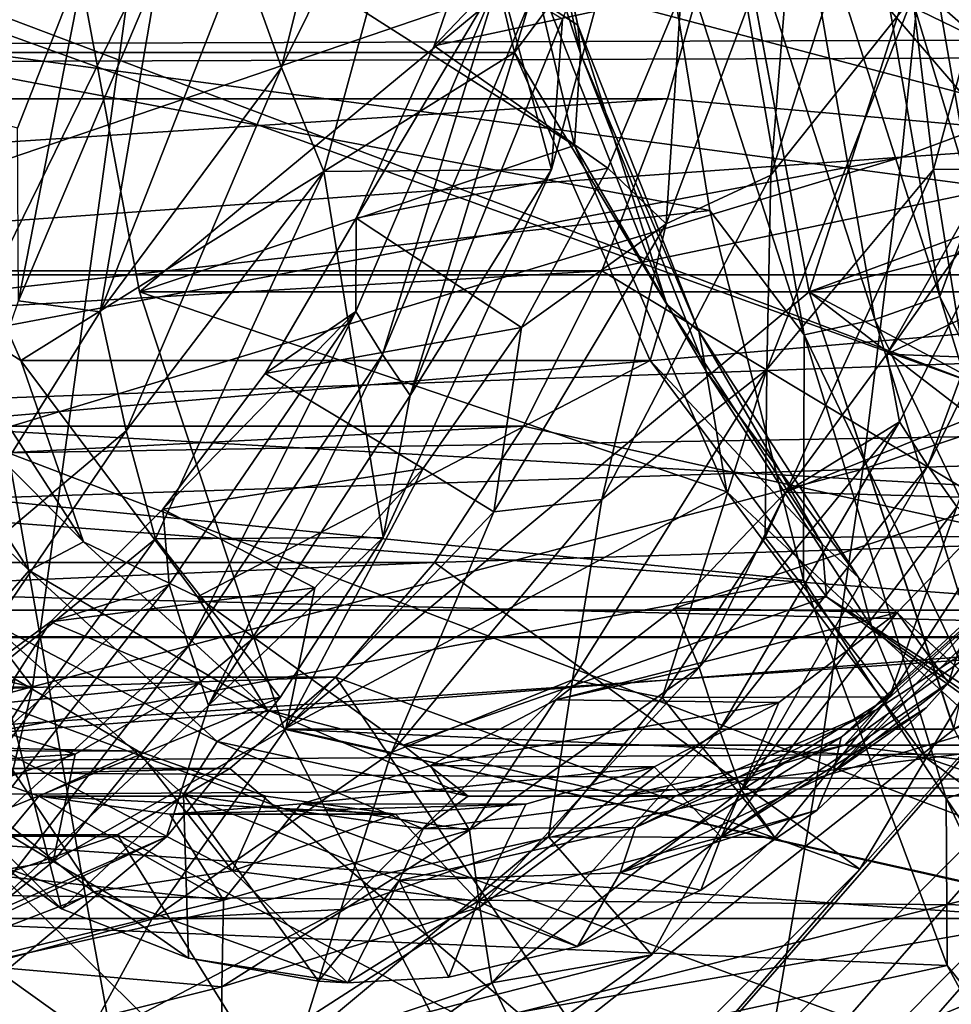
# Model space of a CAD drawing. Header units: metres. Extents: x -62 to 150, y -92 to 92.
# Tile 571 of 656: x 28.22 to 30.73, y 55.44 to 58.09. Entities that reach past the tile are written whole.
import ezdxf

# ---------------------------------------------------------------- set-up
doc = ezdxf.new("R2010")
doc.units = ezdxf.units.M
doc.layers.add('solid_500615', color=7, linetype='CONTINUOUS')

msp = doc.modelspace()

# ---------------------------------------------------------------- linework, layer by layer
at = {"layer": 'solid_500615'}
for points in [[(33.562912, 56.426136, 35.098366), (33.562912, 63.573864, 35.098366), (27.200054, 63.573864, 30.643044)], [(33.562912, 56.426136, 35.098366), (27.200054, 63.573864, 30.643044), (27.200054, 56.426136, 30.643044)], [(31.579416, 62.598076, 14.177112), (31.579416, 57.401924, 14.177112), (19.292135, 57.401924, 5.573465)], [(31.579416, 62.598076, 14.177112), (19.292135, 57.401924, 5.573465), (19.292135, 62.598076, 5.573465)], [(42.024872, 58.070202, 44.300323), (10.58432, 58.980301, 23.228254), (10.56134, 60, 23.261074)], [(41.937759, 60, 44.424736), (42.024872, 58.070202, 44.300323), (10.56134, 60, 23.261074)], [(32.603359, 57.401924, 14.894085), (22.773531, 60, 8.011165), (22.671852, 58.723656, 7.939969)], [(32.295399, 58.724049, 14.678449), (22.773531, 60, 8.011165), (32.603359, 57.401924, 14.894085)], [(56.089153, 60, 24.214451), (25.44747, 58.980297, 2.001479), (25.378672, 57.966885, 2.099732)], [(56.002041, 58.070225, 24.33886), (56.089153, 60, 24.214451), (25.378672, 57.966885, 2.099732)], [(28.813231, 58.266258, 15.072477), (29.196209, 59.056465, 14.744119), (28.923456, 57.959343, 14.998602)], [(28.923456, 57.959343, 14.998602), (29.196209, 59.056465, 14.744119), (29.345453, 58.811016, 14.619126)], [(29.517736, 59.007725, 25.583166), (29.721041, 58.073116, 25.292816), (29.51622, 58.968872, 25.774538)], [(29.643034, 58.123489, 25.121025), (29.721041, 58.073116, 25.292816), (29.517736, 59.007725, 25.583166)], [(42.024872, 58.070202, 44.300323), (10.653118, 57.966885, 23.130001), (10.58432, 58.980301, 23.228254)], [(27.628046, 58.964725, 24.062078), (27.857248, 58, 23.734745), (29.321224, 58.964725, 25.247654)], [(27.857248, 58, 23.734745), (29.550426, 58, 24.920321), (29.321224, 58.964725, 25.247654)], [(29.321224, 58.964725, 25.247654), (29.550426, 58, 24.920321), (29.643034, 58.123489, 25.121025)], [(29.51622, 58.968872, 25.774538), (29.727484, 57.997665, 25.47282), (29.453789, 58.835754, 25.930054)], [(29.721041, 58.073116, 25.292816), (29.727484, 57.997665, 25.47282), (29.51622, 58.968872, 25.774538)], [(30.10331, 58.373596, 16.28521), (31.390759, 57.749054, 16.189987), (31.62072, 58.950092, 15.86157)], [(30.591829, 57.718143, 2.703648), (30.676821, 58.562878, 2.575995), (33.719563, 58.881649, 4.019985)], [(33.611946, 57.925148, 4.187321), (30.591829, 57.718143, 2.703648), (33.719563, 58.881649, 4.019985)], [(27.704796, 58.798935, 13.473955), (28.317785, 58.811016, 13.899545), (28.009399, 57.679909, 14.205428)], [(28.144629, 58.454815, 14.207658), (28.009399, 57.679909, 14.205428), (28.317785, 58.811016, 13.899545)], [(29.453789, 58.835754, 25.930054), (29.711819, 57.749695, 25.56155), (28.300119, 58.649128, 27.577665)], [(28.923456, 57.959343, 14.998602), (29.345453, 58.811016, 14.619126), (29.037067, 57.679909, 14.925009)], [(29.037067, 57.679909, 14.925009), (29.345453, 58.811016, 14.619126), (29.649645, 57.685314, 15.350487)], [(29.345453, 58.811016, 14.619126), (29.95594, 58.810253, 15.046823), (29.649645, 57.685314, 15.350487)], [(29.727484, 57.997665, 25.47282), (29.711819, 57.749695, 25.56155), (29.453789, 58.835754, 25.930054)], [(29.679737, 58.089287, 15.456463), (29.649645, 57.685314, 15.350487), (29.95594, 58.810253, 15.046823)], [(30.102285, 58.648632, 28.839489), (30.964516, 58.803471, 27.608095), (31.209705, 57.676315, 27.257929)], [(30.62224, 58.15033, 16.083761), (30.98361, 58.810253, 15.766403), (30.677313, 57.685314, 16.070068)], [(30.629187, 58.501793, 29.481754), (31.619835, 58.803864, 28.066963), (31.865141, 57.676186, 27.716629)], [(30.677313, 57.685314, 16.070068), (30.98361, 58.810253, 15.766403), (31.288452, 57.686722, 16.497097)], [(30.102255, 58.649128, 28.839533), (31.057465, 57.536758, 27.475353), (30.79744, 58.732098, 27.846706)], [(32.603359, 57.401924, 14.894085), (22.671852, 58.723656, 7.939969), (22.363955, 57.401924, 7.724377)], [(30.240475, 57.669754, 16.439053), (30.562532, 58.682056, 16.115305), (30.62224, 58.15033, 16.083761)], [(30.303667, 58.460022, 16.334061), (30.562532, 58.682056, 16.115305), (30.240475, 57.669754, 16.439053)], [(28.300119, 58.649128, 27.577665), (28.54101, 57.356518, 27.233639), (30.102255, 58.649128, 28.839533)], [(29.711819, 57.749695, 25.56155), (28.54101, 57.356518, 27.233639), (28.300119, 58.649128, 27.577665)], [(28.54101, 57.356518, 27.233639), (30.343143, 57.356518, 28.495508), (30.102255, 58.649128, 28.839533)], [(30.102255, 58.649128, 28.839533), (30.343143, 57.356518, 28.495508), (31.057465, 57.536758, 27.475353)], [(30.343159, 57.356163, 28.495487), (30.757607, 58.648632, 29.298351), (30.102285, 58.648632, 28.839489)], [(30.343159, 57.356163, 28.495487), (30.102285, 58.648632, 28.839489), (31.209705, 57.676315, 27.257929)], [(30.288475, 58.614193, 29.713263), (30.468647, 58.645882, 29.644934), (30.6952, 57.343803, 29.321384)], [(30.343159, 57.356163, 28.495487), (30.99848, 57.356163, 28.954348), (30.757607, 58.648632, 29.298351)], [(30.468647, 58.645882, 29.644934), (30.629187, 58.501793, 29.481754), (30.787088, 57.592327, 29.256245)], [(30.6952, 57.343803, 29.321384), (30.468647, 58.645882, 29.644934), (30.787088, 57.592327, 29.256245)], [(30.094433, 58.593021, 29.707333), (30.288475, 58.614193, 29.713263), (30.520329, 57.281643, 29.382141)], [(30.520329, 57.281643, 29.382141), (30.288475, 58.614193, 29.713263), (30.6952, 57.343803, 29.321384)], [(30.329828, 57.240108, 29.371153), (29.927887, 58.487434, 29.611589), (30.094433, 58.593021, 29.707333)], [(30.329828, 57.240108, 29.371153), (30.094433, 58.593021, 29.707333), (30.520329, 57.281643, 29.382141)], [(27.567186, 57.50214, 1.246824), (27.627199, 58.229889, 1.161117), (30.676821, 58.562878, 2.575995)], [(30.591829, 57.718143, 2.703648), (27.567186, 57.50214, 1.246824), (30.676821, 58.562878, 2.575995)], [(30.075871, 57.57513, 29.400248), (25.448071, 57.061234, 25.909836), (25.181204, 58.499138, 26.290962)], [(29.927887, 58.487434, 29.611589), (30.075871, 57.57513, 29.400248), (25.181204, 58.499138, 26.290962)], [(29.999035, 58.161022, 16.600491), (29.333878, 58.017551, 16.228483), (29.505899, 58.518398, 16.058832)], [(29.508881, 58.201817, 15.911486), (29.505899, 58.518398, 16.058832), (29.333878, 58.017551, 16.228483)], [(30.787088, 57.592327, 29.256245), (30.629187, 58.501793, 29.481754), (31.865141, 57.676186, 27.716629)], [(30.329828, 57.240108, 29.371153), (30.075871, 57.57513, 29.400248), (29.927887, 58.487434, 29.611589)], [(28.401529, 58.276733, 15.412724), (27.669771, 57.953537, 15.108069), (27.847004, 58.449974, 14.930977)], [(29.958704, 57.539028, 16.69132), (29.999035, 58.161022, 16.600491), (30.303667, 58.460022, 16.334061)], [(29.958704, 57.539028, 16.69132), (30.303667, 58.460022, 16.334061), (30.240475, 57.669754, 16.439053)], [(23.062847, 57.875, 11.655589), (29.962278, 57.875, 16.486622), (30.10331, 58.373596, 16.28521)], [(23.062847, 57.875, 11.655589), (30.10331, 58.373596, 16.28521), (23.203878, 58.373596, 11.454176)], [(30.10331, 58.373596, 16.28521), (29.962278, 57.875, 16.486622), (31.390759, 57.749054, 16.189987)], [(28.401529, 58.276733, 15.412724), (28.212799, 57.79607, 15.606842), (27.669771, 57.953537, 15.108069)], [(28.215979, 57.33197, 15.659842), (28.212799, 57.79607, 15.606842), (28.401529, 58.276733, 15.412724)], [(28.215979, 57.33197, 15.659842), (28.401529, 58.276733, 15.412724), (28.592257, 58.221737, 15.257859)], [(28.435793, 57.302647, 15.475319), (28.813231, 58.266258, 15.072477), (28.923456, 57.959343, 14.998602)], [(28.592257, 58.221737, 15.257859), (28.813231, 58.266258, 15.072477), (28.435793, 57.302647, 15.475319)], [(27.987841, 58.119534, 41.420273), (31.168322, 56.973316, 43.706268), (30.951702, 58.24987, 44.003983)], [(28.215979, 57.33197, 15.659842), (28.592257, 58.221737, 15.257859), (28.435793, 57.302647, 15.475319)], [(29.508881, 58.201817, 15.911486), (29.123903, 57.553844, 16.452335), (29.123432, 57.302818, 16.324543)], [(29.508881, 58.201817, 15.911486), (29.123432, 57.302818, 16.324543), (29.19548, 57.187428, 16.115959)], [(29.508881, 58.201817, 15.911486), (29.333878, 58.017551, 16.228483), (29.123903, 57.553844, 16.452335)], [(29.508881, 58.201817, 15.911486), (29.19548, 57.187428, 16.115959), (29.593706, 58.142788, 15.684768)], [(27.930851, 58.189911, 6.311951), (27.675091, 56.428883, 6.677214), (28.505728, 58.12307, 5.490941)], [(32.597504, 56.428307, 10.124093), (27.675091, 56.428883, 6.677214), (27.930851, 58.189911, 6.311951)], [(32.597504, 56.428307, 10.124093), (27.930851, 58.189911, 6.311951), (32.85331, 58.189461, 9.758763)], [(29.999035, 58.161022, 16.600491), (29.801611, 57.689102, 16.807022), (29.333878, 58.017551, 16.228483)], [(29.958704, 57.539028, 16.69132), (29.801611, 57.689102, 16.807022), (29.999035, 58.161022, 16.600491)], [(30.228975, 57.147236, 16.510353), (30.62224, 58.15033, 16.083761), (30.677313, 57.685314, 16.070068)], [(30.240475, 57.669754, 16.439053), (30.62224, 58.15033, 16.083761), (30.228975, 57.147236, 16.510353)], [(26.867424, 58.12307, 4.343788), (28.253647, 56.292259, 5.85095), (26.615343, 56.292259, 4.703797)], [(26.867424, 58.12307, 4.343788), (28.505728, 58.12307, 5.490941), (28.253647, 56.292259, 5.85095)], [(27.675091, 56.428883, 6.677214), (28.253647, 56.292259, 5.85095), (28.505728, 58.12307, 5.490941)], [(29.593706, 58.142788, 15.684768), (29.19548, 57.187428, 16.115959), (29.269442, 57.076805, 15.904778)], [(29.593706, 58.142788, 15.684768), (29.269442, 57.076805, 15.904778), (29.679737, 58.089287, 15.456463)], [(29.550426, 58, 24.920321), (29.960205, 57.322369, 24.668056), (29.643034, 58.123489, 25.121025)], [(29.643034, 58.123489, 25.121025), (29.960205, 57.322369, 24.668056), (29.721041, 58.073116, 25.292816)], [(27.987841, 58.119534, 41.420273), (28.18788, 56.922634, 41.144348), (31.168322, 56.973316, 43.706268)], [(42.024872, 58.070202, 44.300323), (42.284069, 56.187923, 43.930153), (10.653118, 57.966885, 23.130001)], [(56.002041, 58.070225, 24.33886), (25.264479, 56.966003, 2.262815), (25.105598, 55.983829, 2.489721)], [(55.742847, 56.187962, 24.709024), (56.002041, 58.070225, 24.33886), (25.105598, 55.983829, 2.489721)], [(56.002041, 58.070225, 24.33886), (25.378672, 57.966885, 2.099732), (25.264479, 56.966003, 2.262815)], [(29.679737, 58.089287, 15.456463), (29.269442, 57.076805, 15.904778), (29.649645, 57.685314, 15.350487)], [(29.721041, 58.073116, 25.292816), (30.046726, 57.250488, 24.827688), (29.727484, 57.997665, 25.47282)], [(29.960205, 57.322369, 24.668056), (30.046726, 57.250488, 24.827688), (29.721041, 58.073116, 25.292816)], [(29.801611, 57.689102, 16.807022), (29.123903, 57.553844, 16.452335), (29.333878, 58.017551, 16.228483)], [(27.857248, 58, 23.734745), (28.221857, 57.171574, 23.214031), (29.550426, 58, 24.920321)], [(27.973835, 57.327515, 23.270096), (28.221857, 57.171574, 23.214031), (27.857248, 58, 23.734745)], [(28.221857, 57.171574, 23.214031), (29.915033, 57.171574, 24.399605), (29.550426, 58, 24.920321)], [(29.550426, 58, 24.920321), (29.915033, 57.171574, 24.399605), (29.960205, 57.322369, 24.668056)], [(29.727484, 57.997665, 25.47282), (30.065924, 57.14283, 24.989481), (29.711819, 57.749695, 25.56155)], [(30.046726, 57.250488, 24.827688), (30.065924, 57.14283, 24.989481), (29.727484, 57.997665, 25.47282)], [(42.284069, 56.187923, 43.930153), (10.76731, 56.966003, 22.966919), (10.653118, 57.966885, 23.130001)], [(28.435793, 57.302647, 15.475319), (28.923456, 57.959343, 14.998602), (28.505239, 56.982471, 15.460827)], [(28.505239, 56.982471, 15.460827), (28.923456, 57.959343, 14.998602), (29.037067, 57.679909, 14.925009)], [(30.487637, 56.879169, 2.8553), (30.591829, 57.718143, 2.703648), (33.611946, 57.925148, 4.187321)], [(33.485157, 56.974022, 4.373775), (30.487637, 56.879169, 2.8553), (33.611946, 57.925148, 4.187321)], [(22.885695, 57.412766, 11.908589), (29.785126, 57.412766, 16.739622), (29.962278, 57.875, 16.486622)], [(22.885695, 57.412766, 11.908589), (29.962278, 57.875, 16.486622), (23.062847, 57.875, 11.655589)], [(29.962278, 57.875, 16.486622), (29.785126, 57.412766, 16.739622), (31.390759, 57.749054, 16.189987)], [(31.018095, 57.849644, 17.191605), (30.792213, 57.61306, 17.566748), (30.55195, 57.188618, 17.833855)], [(31.018095, 57.849644, 17.191605), (30.55195, 57.188618, 17.833855), (30.586338, 57.006226, 17.670797)], [(31.018095, 57.849644, 17.191605), (30.586338, 57.006226, 17.670797), (30.662083, 56.888233, 17.459734)], [(31.018095, 57.849644, 17.191605), (30.662083, 56.888233, 17.459734), (31.106951, 57.78907, 16.961927)], [(31.106951, 57.78907, 16.961927), (30.662083, 56.888233, 17.459734), (30.740948, 56.777275, 17.244415)], [(29.711819, 57.749695, 25.56155), (30.12182, 56.81802, 24.976007), (28.54101, 57.356518, 27.233639)], [(30.065924, 57.14283, 24.989481), (30.12182, 56.81802, 24.976007), (29.711819, 57.749695, 25.56155)], [(29.785126, 57.412766, 16.739622), (31.002958, 56.679955, 16.743824), (31.390759, 57.749054, 16.189987)], [(27.486805, 56.78043, 1.361619), (27.529676, 57.141716, 1.300393), (30.591829, 57.718143, 2.703648)], [(30.487637, 56.879169, 2.8553), (27.486805, 56.78043, 1.361619), (30.591829, 57.718143, 2.703648)], [(27.529676, 57.141716, 1.300393), (27.567186, 57.50214, 1.246824), (30.591829, 57.718143, 2.703648)], [(28.505239, 56.982471, 15.460827), (29.037067, 57.679909, 14.925009), (28.584023, 56.69128, 15.438494)], [(28.584023, 56.69128, 15.438494), (29.037067, 57.679909, 14.925009), (29.19681, 56.695019, 15.863546)], [(29.037067, 57.679909, 14.925009), (29.649645, 57.685314, 15.350487), (29.19681, 56.695019, 15.863546)], [(29.801611, 57.689102, 16.807022), (29.56901, 57.2598, 17.063793), (29.123903, 57.553844, 16.452335)], [(29.269442, 57.076805, 15.904778), (29.19681, 56.695019, 15.863546), (29.649645, 57.685314, 15.350487)], [(29.958704, 57.539028, 16.69132), (29.56901, 57.2598, 17.063793), (29.801611, 57.689102, 16.807022)], [(30.224478, 56.695019, 16.583128), (30.677313, 57.685314, 16.070068), (30.836847, 56.69804, 17.008669)], [(30.228975, 57.147236, 16.510353), (30.677313, 57.685314, 16.070068), (30.224478, 56.695019, 16.583128)], [(30.343159, 57.356163, 28.495487), (31.209705, 57.676315, 27.257929), (31.602394, 56.684448, 26.697111)], [(30.677313, 57.685314, 16.070068), (31.288452, 57.686722, 16.497097), (30.836847, 56.69804, 17.008669)], [(29.78508, 56.7971, 16.95323), (30.240475, 57.669754, 16.439053), (30.228975, 57.147236, 16.510353)], [(29.958704, 57.539028, 16.69132), (30.240475, 57.669754, 16.439053), (29.78508, 56.7971, 16.95323)], [(31.388493, 57.584476, 18.009958), (30.55195, 57.188618, 17.833855), (30.792213, 57.61306, 17.566748)], [(30.6952, 57.343803, 29.321384), (30.787088, 57.592327, 29.256245), (31.058798, 56.603878, 28.868206)], [(30.075871, 57.57513, 29.400248), (30.327967, 56.580532, 29.040216), (25.448071, 57.061234, 25.909836)], [(30.329828, 57.240108, 29.371153), (30.327967, 56.580532, 29.040216), (30.075871, 57.57513, 29.400248)], [(31.388493, 57.584476, 18.009958), (31.148157, 57.166325, 18.277773), (30.55195, 57.188618, 17.833855)], [(29.56901, 57.2598, 17.063793), (28.87924, 57.135975, 16.725729), (29.123903, 57.553844, 16.452335)], [(29.123432, 57.302818, 16.324543), (29.123903, 57.553844, 16.452335), (28.87924, 57.135975, 16.725729)], [(29.494465, 56.763802, 17.218924), (29.56901, 57.2598, 17.063793), (29.958704, 57.539028, 16.69132)], [(29.494465, 56.763802, 17.218924), (29.958704, 57.539028, 16.69132), (29.78508, 56.7971, 16.95323)], [(30.343143, 57.356518, 28.495508), (31.473757, 56.485207, 26.880825), (31.057465, 57.536758, 27.475353)], [(22.675451, 56.994797, 12.208848), (29.574883, 56.994797, 17.039881), (29.785126, 57.412766, 16.739622)], [(22.675451, 56.994797, 12.208848), (29.785126, 57.412766, 16.739622), (22.885695, 57.412766, 11.908589)], [(29.785126, 57.412766, 16.739622), (29.574883, 56.994797, 17.039881), (31.002958, 56.679955, 16.743824)], [(31.328291, 56.5, 14.535754), (19.04101, 56.5, 5.932108), (19.292135, 57.401924, 5.573465)], [(31.328291, 56.5, 14.535754), (19.292135, 57.401924, 5.573465), (31.579416, 57.401924, 14.177112)], [(32.603359, 57.401924, 14.894085), (22.363955, 57.401924, 7.724377), (22.112831, 56.5, 8.083019)], [(32.603359, 57.401924, 14.894085), (22.112831, 56.5, 8.083019), (32.352234, 56.5, 15.252728)], [(28.54101, 57.356518, 27.233639), (28.930868, 56.179249, 26.676865), (30.343143, 57.356518, 28.495508)], [(30.12182, 56.81802, 24.976007), (28.930868, 56.179249, 26.676865), (28.54101, 57.356518, 27.233639)], [(28.930868, 56.179249, 26.676865), (30.733002, 56.179249, 27.938732), (30.343143, 57.356518, 28.495508)], [(30.343143, 57.356518, 28.495508), (30.733002, 56.179249, 27.938732), (31.473757, 56.485207, 26.880825)], [(30.732849, 56.179398, 27.938951), (30.99848, 57.356163, 28.954348), (30.343159, 57.356163, 28.495487)], [(30.732849, 56.179398, 27.938951), (30.343159, 57.356163, 28.495487), (31.602394, 56.684448, 26.697111)], [(27.973835, 57.327515, 23.270096), (27.816128, 57.264137, 23.232904), (28.390953, 56.68325, 22.674389)], [(28.215979, 57.33197, 15.659842), (28.435793, 57.302647, 15.475319), (27.93346, 56.500679, 16.056528)], [(27.973835, 57.327515, 23.270096), (28.390953, 56.68325, 22.674389), (28.221857, 57.171574, 23.214031)], [(30.520329, 57.281643, 29.382141), (30.6952, 57.343803, 29.321384), (31.063101, 56.143799, 28.795967)], [(31.063101, 56.143799, 28.795967), (30.6952, 57.343803, 29.321384), (31.058798, 56.603878, 28.868206)], [(27.93346, 56.500679, 16.056528), (28.435793, 57.302647, 15.475319), (28.505239, 56.982471, 15.460827)], [(29.123432, 57.302818, 16.324543), (28.87924, 57.135975, 16.725729), (28.603806, 56.771763, 17.04307)], [(29.123432, 57.302818, 16.324543), (28.603806, 56.771763, 17.04307), (28.621387, 56.568356, 16.904118)], [(29.123432, 57.302818, 16.324543), (28.621387, 56.568356, 16.904118), (28.673033, 56.403923, 16.724562)], [(29.123432, 57.302818, 16.324543), (28.673033, 56.403923, 16.724562), (29.19548, 57.187428, 16.115959)], [(29.915033, 57.171574, 24.399605), (30.378128, 56.676865, 24.071201), (29.960205, 57.322369, 24.668056)], [(29.960205, 57.322369, 24.668056), (30.378128, 56.676865, 24.071201), (30.046726, 57.250488, 24.827688)], [(30.329828, 57.240108, 29.371153), (30.520329, 57.281643, 29.382141), (30.896839, 56.053555, 28.844429)], [(30.896839, 56.053555, 28.844429), (30.520329, 57.281643, 29.382141), (31.063101, 56.143799, 28.795967)], [(27.679552, 57.153015, 23.233587), (28.244154, 56.605911, 22.621622), (27.816128, 57.264137, 23.232904)], [(28.390953, 56.68325, 22.674389), (27.816128, 57.264137, 23.232904), (28.244154, 56.605911, 22.621622)], [(29.56901, 57.2598, 17.063793), (29.304865, 56.881023, 17.365612), (28.87924, 57.135975, 16.725729)], [(29.494465, 56.763802, 17.218924), (29.304865, 56.881023, 17.365612), (29.56901, 57.2598, 17.063793)], [(30.046726, 57.250488, 24.827688), (30.475868, 56.587654, 24.214811), (30.065924, 57.14283, 24.989481)], [(30.378128, 56.676865, 24.071201), (30.475868, 56.587654, 24.214811), (30.046726, 57.250488, 24.827688)], [(30.712091, 55.993259, 28.825224), (30.327967, 56.580532, 29.040216), (30.329828, 57.240108, 29.371153)], [(30.712091, 55.993259, 28.825224), (30.329828, 57.240108, 29.371153), (30.896839, 56.053555, 28.844429)], [(28.927748, 54.016857, 19.707531), (31.513624, 56.619747, 16.014519), (31.713051, 57.196697, 15.729708)], [(30.479132, 55.802734, 17.491926), (28.927748, 54.016857, 19.707531), (31.713051, 57.196697, 15.729708)], [(31.002958, 56.679955, 16.743824), (30.479132, 55.802734, 17.491926), (31.713051, 57.196697, 15.729708)], [(28.221857, 57.171574, 23.214031), (28.697023, 56.5359, 22.535423), (29.915033, 57.171574, 24.399605)], [(28.390953, 56.68325, 22.674389), (28.697023, 56.5359, 22.535423), (28.221857, 57.171574, 23.214031)], [(29.19548, 57.187428, 16.115959), (28.673033, 56.403923, 16.724562), (28.727156, 56.243237, 16.541595)], [(28.697023, 56.5359, 22.535423), (30.3902, 56.5359, 23.720999), (29.915033, 57.171574, 24.399605)], [(29.19548, 57.187428, 16.115959), (28.727156, 56.243237, 16.541595), (29.269442, 57.076805, 15.904778)], [(29.915033, 57.171574, 24.399605), (30.3902, 56.5359, 23.720999), (30.378128, 56.676865, 24.071201)], [(31.148157, 57.166325, 18.277773), (30.280361, 56.816853, 18.145704), (30.55195, 57.188618, 17.833855)], [(30.586338, 57.006226, 17.670797), (30.55195, 57.188618, 17.833855), (30.280361, 56.816853, 18.145704)], [(27.679552, 57.153015, 23.233587), (28.129044, 56.4734, 22.591646), (28.244154, 56.605911, 22.621622)], [(29.706793, 56.312248, 17.121056), (30.228975, 57.147236, 16.510353), (29.94735, 56.264885, 16.91152)], [(29.78508, 56.7971, 16.95323), (30.228975, 57.147236, 16.510353), (29.706793, 56.312248, 17.121056)], [(30.228975, 57.147236, 16.510353), (30.224478, 56.695019, 16.583128), (29.94735, 56.264885, 16.91152)], [(30.065924, 57.14283, 24.989481), (30.511868, 56.454044, 24.352606), (30.12182, 56.81802, 24.976007)], [(30.475868, 56.587654, 24.214811), (30.511868, 56.454044, 24.352606), (30.065924, 57.14283, 24.989481)], [(31.148157, 57.166325, 18.277773), (30.877218, 56.800423, 18.589296), (30.280361, 56.816853, 18.145704)], [(29.304865, 56.881023, 17.365612), (28.603806, 56.771763, 17.04307), (28.87924, 57.135975, 16.725729)], [(29.269442, 57.076805, 15.904778), (28.727156, 56.243237, 16.541595), (29.19681, 56.695019, 15.863546)], [(30.327967, 56.580532, 29.040216), (25.881603, 55.747471, 25.290688), (25.448071, 57.061234, 25.909836)], [(22.435715, 56.62825, 12.551227), (29.335146, 56.62825, 17.382259), (29.574883, 56.994797, 17.039881)], [(22.435715, 56.62825, 12.551227), (29.574883, 56.994797, 17.039881), (22.675451, 56.994797, 12.208848)], [(27.93346, 56.500679, 16.056528), (28.505239, 56.982471, 15.460827), (27.962465, 56.183418, 16.100939)], [(27.962465, 56.183418, 16.100939), (28.505239, 56.982471, 15.460827), (28.584023, 56.69128, 15.438494)], [(29.574883, 56.994797, 17.039881), (29.335146, 56.62825, 17.382259), (31.002958, 56.679955, 16.743824)], [(30.586338, 57.006226, 17.670797), (30.280361, 56.816853, 18.145704), (30.047211, 56.345444, 18.303329)], [(30.586338, 57.006226, 17.670797), (30.047211, 56.345444, 18.303329), (30.102089, 56.17754, 18.121956)], [(30.586338, 57.006226, 17.670797), (30.102089, 56.17754, 18.121956), (30.662083, 56.888233, 17.459734)], [(42.284069, 56.187923, 43.930153), (10.926191, 55.983829, 22.740013), (10.76731, 56.966003, 22.966919)], [(28.18788, 56.922634, 41.144348), (31.39283, 55.700359, 43.394394), (31.168322, 56.973316, 43.706268)], [(30.364233, 56.047791, 3.032153), (30.487637, 56.879169, 2.8553), (33.485157, 56.974022, 4.373775)], [(30.364233, 56.047791, 3.032153), (33.485157, 56.974022, 4.373775), (33.339771, 56.030281, 4.582369)], [(25.222525, 56.86792, 38.557941), (28.396023, 55.729496, 40.854053), (28.18788, 56.922634, 41.144348)], [(28.18788, 56.922634, 41.144348), (28.396023, 55.729496, 40.854053), (31.39283, 55.700359, 43.394394)], [(27.386232, 56.06649, 1.505253), (27.486805, 56.78043, 1.361619), (30.487637, 56.879169, 2.8553)], [(30.364233, 56.047791, 3.032153), (27.386232, 56.06649, 1.505253), (30.487637, 56.879169, 2.8553)], [(29.304865, 56.881023, 17.365612), (29.013395, 56.559765, 17.706457), (28.603806, 56.771763, 17.04307)], [(28.934679, 56.18026, 17.882986), (29.013395, 56.559765, 17.706457), (29.304865, 56.881023, 17.365612)], [(28.934679, 56.18026, 17.882986), (29.304865, 56.881023, 17.365612), (29.494465, 56.763802, 17.218924)], [(30.662083, 56.888233, 17.459734), (30.102089, 56.17754, 18.121956), (30.160933, 56.015068, 17.935118)], [(30.662083, 56.888233, 17.459734), (30.160933, 56.015068, 17.935118), (30.740948, 56.777275, 17.244415)], [(25.222525, 56.86792, 38.557941), (25.413301, 55.760624, 38.291077), (28.396023, 55.729496, 40.854053)], [(30.12182, 56.81802, 24.976007), (30.656208, 56.103203, 24.212824), (28.930868, 56.179249, 26.676865)], [(29.219803, 56.116386, 17.624334), (29.78508, 56.7971, 16.95323), (29.706793, 56.312248, 17.121056)], [(29.494465, 56.763802, 17.218924), (29.78508, 56.7971, 16.95323), (29.219803, 56.116386, 17.624334)], [(30.877218, 56.800423, 18.589296), (29.981861, 56.504726, 18.495985), (30.280361, 56.816853, 18.145704)], [(30.047211, 56.345444, 18.303329), (30.280361, 56.816853, 18.145704), (29.981861, 56.504726, 18.495985)], [(30.877218, 56.800423, 18.589296), (30.580017, 56.493526, 18.938328), (29.981861, 56.504726, 18.495985)], [(30.511868, 56.454044, 24.352606), (30.656208, 56.103203, 24.212824), (30.12182, 56.81802, 24.976007)], [(30.877218, 56.800423, 18.589296), (30.718481, 56.304306, 18.855768), (30.580017, 56.493526, 18.938328)], [(30.877218, 56.800423, 18.589296), (30.92827, 56.569241, 18.593937), (30.718481, 56.304306, 18.855768)], [(29.013395, 56.559765, 17.706457), (28.302088, 56.468037, 17.397945), (28.603806, 56.771763, 17.04307)], [(28.621387, 56.568356, 16.904118), (28.603806, 56.771763, 17.04307), (28.302088, 56.468037, 17.397945)], [(30.740948, 56.777275, 17.244415), (30.160933, 56.015068, 17.935118), (30.558908, 56.266163, 17.337986)], [(30.740948, 56.777275, 17.244415), (30.558908, 56.266163, 17.337986), (30.836847, 56.69804, 17.008669)], [(28.934679, 56.18026, 17.882986), (29.494465, 56.763802, 17.218924), (29.219803, 56.116386, 17.624334)], [(27.962465, 56.183418, 16.100939), (28.584023, 56.69128, 15.438494), (28.006241, 55.892365, 16.12994)], [(28.006241, 55.892365, 16.12994), (28.584023, 56.69128, 15.438494), (28.919682, 56.264885, 16.191938)], [(28.584023, 56.69128, 15.438494), (29.19681, 56.695019, 15.863546), (28.919682, 56.264885, 16.191938)], [(28.727156, 56.243237, 16.541595), (28.919682, 56.264885, 16.191938), (29.19681, 56.695019, 15.863546)], [(29.94735, 56.264885, 16.91152), (30.224478, 56.695019, 16.583128), (30.558908, 56.266163, 17.337986)], [(30.224478, 56.695019, 16.583128), (30.836847, 56.69804, 17.008669), (30.558908, 56.266163, 17.337986)], [(28.390953, 56.68325, 22.674389), (28.244154, 56.605911, 22.621622), (28.884388, 56.231739, 21.969692)], [(28.390953, 56.68325, 22.674389), (28.884388, 56.231739, 21.969692), (28.697023, 56.5359, 22.535423)], [(29.335146, 56.62825, 17.382259), (30.479132, 55.802734, 17.491926), (31.002958, 56.679955, 16.743824)], [(30.378128, 56.676865, 24.071201), (30.872511, 56.224487, 23.365149), (30.475868, 56.587654, 24.214811)], [(30.3902, 56.5359, 23.720999), (30.872511, 56.224487, 23.365149), (30.378128, 56.676865, 24.071201)], [(31.017233, 56.68325, 18.923674), (30.429123, 56.157742, 19.501163), (30.933083, 56.624802, 18.781433)], [(30.523798, 56.231739, 19.62837), (30.429123, 56.157742, 19.501163), (31.017233, 56.68325, 18.923674)], [(30.523798, 56.231739, 19.62837), (31.017233, 56.68325, 18.923674), (30.991329, 56.5359, 19.258814)], [(22.170588, 56.319393, 12.929869), (29.070019, 56.319393, 17.760902), (29.335146, 56.62825, 17.382259)], [(22.170588, 56.319393, 12.929869), (29.335146, 56.62825, 17.382259), (22.435715, 56.62825, 12.551227)], [(28.927748, 54.016857, 19.707531), (29.310072, 54.104687, 19.161518), (31.513624, 56.619747, 16.014519)], [(29.335146, 56.62825, 17.382259), (29.070019, 56.319393, 17.760902), (30.479132, 55.802734, 17.491926)], [(29.310072, 54.104687, 19.161518), (31.278833, 56.086403, 16.349833), (31.513624, 56.619747, 16.014519)], [(30.40872, 56.063759, 19.335934), (30.933083, 56.624802, 18.781433), (30.429123, 56.157742, 19.501163)], [(30.40872, 56.063759, 19.335934), (30.92827, 56.569241, 18.593937), (30.933083, 56.624802, 18.781433)], [(28.129044, 56.4734, 22.591646), (28.750256, 56.145947, 21.898832), (28.244154, 56.605911, 22.621622)], [(28.884388, 56.231739, 21.969692), (28.244154, 56.605911, 22.621622), (28.750256, 56.145947, 21.898832)], [(30.475868, 56.587654, 24.214811), (30.983522, 56.123135, 23.489803), (30.511868, 56.454044, 24.352606)], [(30.872511, 56.224487, 23.365149), (30.983522, 56.123135, 23.489803), (30.475868, 56.587654, 24.214811)], [(30.327967, 56.580532, 29.040216), (30.714699, 55.543655, 28.487906), (25.881603, 55.747471, 25.290688)], [(28.621387, 56.568356, 16.904118), (28.302088, 56.468037, 17.397945), (28.029434, 56.04324, 17.612095)], [(28.621387, 56.568356, 16.904118), (28.029434, 56.04324, 17.612095), (28.054337, 55.840157, 17.470619)], [(28.621387, 56.568356, 16.904118), (28.054337, 55.840157, 17.470619), (28.673033, 56.403923, 16.724562)], [(29.013395, 56.559765, 17.706457), (28.69932, 56.301945, 18.079582), (28.302088, 56.468037, 17.397945)], [(28.934679, 56.18026, 17.882986), (28.69932, 56.301945, 18.079582), (29.013395, 56.559765, 17.706457)], [(30.712091, 55.993259, 28.825224), (30.714699, 55.543655, 28.487906), (30.327967, 56.580532, 29.040216)], [(30.718481, 56.304306, 18.855768), (30.92827, 56.569241, 18.593937), (30.40872, 56.063759, 19.335934)], [(28.697023, 56.5359, 22.535423), (29.250366, 56.136295, 21.745167), (30.3902, 56.5359, 23.720999)], [(28.884388, 56.231739, 21.969692), (29.250366, 56.136295, 21.745167), (28.697023, 56.5359, 22.535423)], [(29.250366, 56.136295, 21.745167), (30.943542, 56.136295, 22.930742), (30.3902, 56.5359, 23.720999)], [(30.3902, 56.5359, 23.720999), (30.943542, 56.136295, 22.930742), (30.872511, 56.224487, 23.365149)], [(30.437986, 56.136295, 20.04907), (30.991329, 56.5359, 19.258814), (32.131165, 56.136295, 21.234646)], [(30.523798, 56.231739, 19.62837), (30.991329, 56.5359, 19.258814), (30.437986, 56.136295, 20.04907)], [(31.005838, 55.669872, 14.996264), (18.718559, 55.669872, 6.392617), (19.04101, 56.5, 5.932108)], [(31.328291, 56.5, 14.535754), (31.005838, 55.669872, 14.996264), (19.04101, 56.5, 5.932108)], [(32.352234, 56.5, 15.252728), (22.112831, 56.5, 8.083019), (21.790379, 55.669872, 8.543529)], [(32.352234, 56.5, 15.252728), (21.790379, 55.669872, 8.543529), (32.029781, 55.669872, 15.713237)], [(30.580017, 56.493526, 18.938328), (29.661375, 56.258091, 18.877665), (29.981861, 56.504726, 18.495985)], [(30.047211, 56.345444, 18.303329), (29.981861, 56.504726, 18.495985), (29.661375, 56.258091, 18.877665)], [(30.580017, 56.493526, 18.938328), (30.261379, 56.251289, 19.31797), (29.661375, 56.258091, 18.877665)], [(30.106096, 55.888813, 19.59498), (30.580017, 56.493526, 18.938328), (30.718481, 56.304306, 18.855768)], [(30.106096, 55.888813, 19.59498), (30.261379, 56.251289, 19.31797), (30.580017, 56.493526, 18.938328)], [(27.684107, 56.16637, 22.751396), (28.331396, 55.695885, 21.920324), (28.129044, 56.4734, 22.591646)], [(28.69932, 56.301945, 18.079582), (27.979071, 56.230484, 17.783239), (28.302088, 56.468037, 17.397945)], [(28.029434, 56.04324, 17.612095), (28.302088, 56.468037, 17.397945), (27.979071, 56.230484, 17.783239)], [(28.129044, 56.4734, 22.591646), (28.659576, 56.003872, 21.833967), (28.750256, 56.145947, 21.898832)], [(28.331396, 55.695885, 21.920324), (28.659576, 56.003872, 21.833967), (28.129044, 56.4734, 22.591646)], [(30.511868, 56.454044, 24.352606), (31.0394, 55.971336, 23.599211), (30.656208, 56.103203, 24.212824)], [(30.983522, 56.123135, 23.489803), (31.0394, 55.971336, 23.599211), (30.511868, 56.454044, 24.352606)], [(33.562912, 56.426136, 35.098366), (27.200054, 56.426136, 30.643044), (27.607203, 54.924999, 30.061573)], [(27.675091, 56.428883, 6.677214), (27.256514, 54.765057, 7.275005), (28.253647, 56.292259, 5.85095)], [(32.178921, 54.76458, 10.721892), (27.256514, 54.765057, 7.275005), (27.675091, 56.428883, 6.677214)], [(33.970062, 54.924999, 34.516895), (33.562912, 56.426136, 35.098366), (27.607203, 54.924999, 30.061573)], [(32.178921, 54.76458, 10.721892), (27.675091, 56.428883, 6.677214), (32.597504, 56.428307, 10.124093)], [(28.673033, 56.403923, 16.724562), (28.054337, 55.840157, 17.470619), (28.082111, 55.639603, 17.325169)], [(28.673033, 56.403923, 16.724562), (28.082111, 55.639603, 17.325169), (28.727156, 56.243237, 16.541595)], [(30.047211, 56.345444, 18.303329), (29.661375, 56.258091, 18.877665), (29.429665, 55.907608, 19.047859)], [(30.047211, 56.345444, 18.303329), (29.429665, 55.907608, 19.047859), (29.457237, 55.700409, 18.905369)], [(30.047211, 56.345444, 18.303329), (29.457237, 55.700409, 18.905369), (30.102089, 56.17754, 18.121956)], [(21.884605, 56.073513, 13.338294), (28.784037, 56.073513, 18.169327), (29.070019, 56.319393, 17.760902)], [(21.884605, 56.073513, 13.338294), (29.070019, 56.319393, 17.760902), (22.170588, 56.319393, 12.929869)], [(28.53775, 56.120667, 21.402477), (28.207008, 56.314041, 21.799408), (27.924566, 56.121861, 20.977976)], [(28.69932, 56.301945, 18.079582), (28.367781, 56.112316, 18.477652), (27.979071, 56.230484, 17.783239)], [(28.160545, 56.128513, 21.967319), (28.207008, 56.314041, 21.799408), (28.53775, 56.120667, 21.402477)], [(28.308731, 55.822964, 18.641533), (28.367781, 56.112316, 18.477652), (28.69932, 56.301945, 18.079582)], [(28.308731, 55.822964, 18.641533), (28.69932, 56.301945, 18.079582), (28.934679, 56.18026, 17.882986)], [(29.070019, 56.319393, 17.760902), (28.784037, 56.073513, 18.169327), (29.85083, 55.1703, 18.389235)], [(29.070019, 56.319393, 17.760902), (29.85083, 55.1703, 18.389235), (30.479132, 55.802734, 17.491926)], [(29.082727, 55.694576, 17.877266), (29.706793, 56.312248, 17.121056), (29.64185, 55.889431, 17.280371)], [(29.219803, 56.116386, 17.624334), (29.706793, 56.312248, 17.121056), (29.082727, 55.694576, 17.877266)], [(29.706793, 56.312248, 17.121056), (29.94735, 56.264885, 16.91152), (29.64185, 55.889431, 17.280371)], [(30.106096, 55.888813, 19.59498), (30.718481, 56.304306, 18.855768), (30.657631, 56.236797, 18.932236)], [(30.657631, 56.236797, 18.932236), (30.718481, 56.304306, 18.855768), (30.40872, 56.063759, 19.335934)], [(26.615343, 56.292259, 4.703797), (28.253647, 56.292259, 5.85095), (27.840389, 54.552662, 6.441143)], [(27.256514, 54.765057, 7.275005), (27.840389, 54.552662, 6.441143), (28.253647, 56.292259, 5.85095)], [(27.786362, 56.240829, 22.531607), (28.331396, 55.695885, 21.920324), (27.684107, 56.16637, 22.751396)], [(27.786362, 56.240829, 22.531607), (28.417515, 55.741402, 21.766424), (28.331396, 55.695885, 21.920324)], [(28.160545, 56.128513, 21.967319), (28.417515, 55.741402, 21.766424), (27.786362, 56.240829, 22.531607)], [(28.006241, 55.892365, 16.12994), (28.919682, 56.264885, 16.191938), (28.61418, 55.889431, 16.560789)], [(28.727156, 56.243237, 16.541595), (28.082111, 55.639603, 17.325169), (28.61418, 55.889431, 16.560789)], [(28.727156, 56.243237, 16.541595), (28.61418, 55.889431, 16.560789), (28.919682, 56.264885, 16.191938)], [(30.261379, 56.251289, 19.31797), (29.324238, 56.081562, 19.283123), (29.661375, 56.258091, 18.877665)], [(29.429665, 55.907608, 19.047859), (29.661375, 56.258091, 18.877665), (29.324238, 56.081562, 19.283123)], [(30.261379, 56.251289, 19.31797), (29.926529, 56.078178, 19.720766), (29.324238, 56.081562, 19.283123)], [(29.64185, 55.889431, 17.280371), (29.94735, 56.264885, 16.91152), (30.251173, 55.888004, 17.709538)], [(30.106096, 55.888813, 19.59498), (29.926529, 56.078178, 19.720766), (30.261379, 56.251289, 19.31797)], [(29.94735, 56.264885, 16.91152), (30.558908, 56.266163, 17.337986), (30.251173, 55.888004, 17.709538)], [(30.160933, 56.015068, 17.935118), (30.251173, 55.888004, 17.709538), (30.558908, 56.266163, 17.337986)], [(28.367781, 56.112316, 18.477652), (27.640141, 56.063557, 18.191261), (27.979071, 56.230484, 17.783239)], [(28.884388, 56.231739, 21.969692), (28.750256, 56.145947, 21.898832), (29.425461, 55.999229, 21.19696)], [(28.884388, 56.231739, 21.969692), (29.425461, 55.999229, 21.19696), (29.250366, 56.136295, 21.745167)], [(30.523798, 56.231739, 19.62837), (29.875608, 55.915119, 20.291662), (30.429123, 56.157742, 19.501163)], [(29.982725, 55.999229, 20.401102), (29.875608, 55.915119, 20.291662), (30.523798, 56.231739, 19.62837)], [(29.982725, 55.999229, 20.401102), (30.523798, 56.231739, 19.62837), (30.437986, 56.136295, 20.04907)], [(30.106096, 55.888813, 19.59498), (30.657631, 56.236797, 18.932236), (30.364574, 55.961658, 19.303009)], [(30.364574, 55.961658, 19.303009), (30.657631, 56.236797, 18.932236), (30.40872, 56.063759, 19.335934)], [(42.284069, 56.187923, 43.930153), (42.708969, 54.399513, 43.323334), (10.926191, 55.983829, 22.740013)], [(55.742847, 56.187962, 24.709024), (24.903006, 55.026413, 2.779052), (24.657953, 54.099663, 3.129025)], [(55.317959, 54.399563, 25.31583), (55.742847, 56.187962, 24.709024), (24.657953, 54.099663, 3.129025)], [(55.742847, 56.187962, 24.709024), (25.105598, 55.983829, 2.489721), (24.903006, 55.026413, 2.779052)], [(28.308731, 55.822964, 18.641533), (28.934679, 56.18026, 17.882986), (28.574684, 55.668411, 18.409462)], [(28.934679, 56.18026, 17.882986), (29.219803, 56.116386, 17.624334), (28.574684, 55.668411, 18.409462)], [(28.930868, 56.179249, 26.676865), (29.452503, 55.169231, 25.931892), (30.733002, 56.179249, 27.938732)], [(31.946928, 55.5, 22.369482), (29.452503, 55.169231, 25.931892), (28.930868, 56.179249, 26.676865)], [(31.279144, 55.653343, 23.323177), (31.946928, 55.5, 22.369482), (28.930868, 56.179249, 26.676865)], [(30.656208, 56.103203, 24.212824), (31.279144, 55.653343, 23.323177), (28.930868, 56.179249, 26.676865)], [(29.452503, 55.169231, 25.931892), (31.254637, 55.169231, 27.19376), (30.733002, 56.179249, 27.938732)], [(30.102089, 56.17754, 18.121956), (29.457237, 55.700409, 18.905369), (29.489359, 55.496761, 18.756577)], [(30.102089, 56.17754, 18.121956), (29.489359, 55.496761, 18.756577), (30.160933, 56.015068, 17.935118)], [(28.659576, 56.003872, 21.833967), (29.304874, 55.91111, 21.106756), (28.750256, 56.145947, 21.898832)], [(29.425461, 55.999229, 21.19696), (28.750256, 56.145947, 21.898832), (29.304874, 55.91111, 21.106756)], [(29.250366, 56.136295, 21.745167), (29.844175, 56, 20.89712), (30.943542, 56.136295, 22.930742)], [(29.425461, 55.999229, 21.19696), (29.844175, 56, 20.89712), (29.250366, 56.136295, 21.745167)], [(29.834408, 55.792763, 20.156134), (30.429123, 56.157742, 19.501163), (29.875608, 55.915119, 20.291662)], [(29.834408, 55.792763, 20.156134), (30.40872, 56.063759, 19.335934), (30.429123, 56.157742, 19.501163)], [(29.844175, 56, 20.89712), (31.537354, 56, 22.082693), (30.943542, 56.136295, 22.930742)], [(29.844175, 56, 20.89712), (30.437986, 56.136295, 20.04907), (31.537354, 56, 22.082693)], [(29.982725, 55.999229, 20.401102), (30.437986, 56.136295, 20.04907), (29.844175, 56, 20.89712)], [(30.437986, 56.136295, 20.04907), (32.131165, 56.136295, 21.234646), (31.537354, 56, 22.082693)], [(28.367781, 56.112316, 18.477652), (28.024235, 55.994377, 18.892868), (27.640141, 56.063557, 18.191261)], [(28.53775, 56.120667, 21.402477), (27.924566, 56.121861, 20.977976), (28.270319, 55.998791, 20.560209)], [(28.096973, 55.792377, 20.6763), (28.270319, 55.998791, 20.560209), (27.924566, 56.121861, 20.977976)], [(28.308731, 55.822964, 18.641533), (28.024235, 55.994377, 18.892868), (28.367781, 56.112316, 18.477652)], [(28.160545, 56.128513, 21.967319), (28.53775, 56.120667, 21.402477), (28.791878, 55.798122, 21.20108)], [(28.160545, 56.128513, 21.967319), (28.791878, 55.798122, 21.20108), (28.417515, 55.741402, 21.766424)], [(28.880796, 55.998829, 20.987974), (28.53775, 56.120667, 21.402477), (28.270319, 55.998791, 20.560209)], [(28.791878, 55.798122, 21.20108), (28.53775, 56.120667, 21.402477), (28.880796, 55.998829, 20.987974)], [(28.574684, 55.668411, 18.409462), (29.219803, 56.116386, 17.624334), (29.082727, 55.694576, 17.877266)], [(29.310072, 54.104687, 19.161518), (29.684488, 54.266472, 18.626797), (31.278833, 56.086403, 16.349833)], [(29.684488, 54.266472, 18.626797), (31.011263, 55.601974, 16.731964), (31.278833, 56.086403, 16.349833)], [(31.0394, 55.971336, 23.599211), (31.279144, 55.653343, 23.323177), (30.656208, 56.103203, 24.212824)], [(21.582661, 55.894814, 13.769515), (28.482092, 55.894814, 18.600548), (28.784037, 56.073513, 18.169327)], [(21.582661, 55.894814, 13.769515), (28.784037, 56.073513, 18.169327), (21.884605, 56.073513, 13.338294)], [(30.364233, 56.047791, 3.032153), (27.265699, 55.361912, 1.677393), (27.386232, 56.06649, 1.505253)], [(28.784037, 56.073513, 18.169327), (28.482092, 55.894814, 18.600548), (29.85083, 55.1703, 18.389235)], [(29.926529, 56.078178, 19.720766), (28.976099, 55.978451, 19.704296), (29.324238, 56.081562, 19.283123)], [(29.429665, 55.907608, 19.047859), (29.324238, 56.081562, 19.283123), (28.976099, 55.978451, 19.704296)], [(29.926529, 56.078178, 19.720766), (29.580988, 55.977386, 20.138832), (28.976099, 55.978451, 19.704296)], [(29.452175, 55.71661, 20.393476), (29.580988, 55.977386, 20.138832), (29.926529, 56.078178, 19.720766)], [(29.452175, 55.71661, 20.393476), (29.926529, 56.078178, 19.720766), (30.106096, 55.888813, 19.59498)], [(30.364574, 55.961658, 19.303009), (30.40872, 56.063759, 19.335934), (29.834408, 55.792763, 20.156134)], [(30.364233, 56.047791, 3.032153), (30.221764, 55.225681, 3.236094), (27.265699, 55.361912, 1.677393)], [(30.364233, 56.047791, 3.032153), (33.339771, 56.030281, 4.582369), (30.221764, 55.225681, 3.236094)], [(33.339771, 56.030281, 4.582369), (33.176235, 55.095684, 4.816793), (30.221764, 55.225681, 3.236094)], [(30.712091, 55.993259, 28.825224), (30.896839, 56.053555, 28.844429), (31.403536, 54.977127, 28.120789)], [(28.331396, 55.695885, 21.920324), (28.673176, 55.563114, 21.479233), (28.659576, 56.003872, 21.833967)], [(28.659576, 56.003872, 21.833967), (29.239548, 55.772396, 21.005682), (29.304874, 55.91111, 21.106756)], [(29.022758, 55.501122, 21.027552), (29.239548, 55.772396, 21.005682), (28.659576, 56.003872, 21.833967)], [(28.673176, 55.563114, 21.479233), (29.022758, 55.501122, 21.027552), (28.659576, 56.003872, 21.833967)], [(30.160933, 56.015068, 17.935118), (29.489359, 55.496761, 18.756577), (29.919907, 55.572144, 18.114872)], [(30.160933, 56.015068, 17.935118), (29.919907, 55.572144, 18.114872), (30.251173, 55.888004, 17.709538)], [(42.708969, 54.399513, 43.323334), (11.128783, 55.026417, 22.450682), (10.926191, 55.983829, 22.740013)], [(27.649933, 55.713081, 19.446995), (28.024235, 55.994377, 18.892868), (28.308731, 55.822964, 18.641533)], [(28.767431, 55.719425, 19.856207), (28.270319, 55.998791, 20.560209), (28.096973, 55.792377, 20.6763)], [(29.230473, 55.950771, 20.564001), (28.880796, 55.998829, 20.987974), (28.270319, 55.998791, 20.560209)], [(29.230473, 55.950771, 20.564001), (28.270319, 55.998791, 20.560209), (28.622808, 55.950684, 20.132824)], [(28.767431, 55.719425, 19.856207), (28.622808, 55.950684, 20.132824), (28.270319, 55.998791, 20.560209)], [(29.580988, 55.977386, 20.138832), (28.622808, 55.950684, 20.132824), (28.976099, 55.978451, 19.704296)], [(28.767431, 55.719425, 19.856207), (28.976099, 55.978451, 19.704296), (28.622808, 55.950684, 20.132824)], [(29.580988, 55.977386, 20.138832), (29.230473, 55.950771, 20.564001), (28.622808, 55.950684, 20.132824)], [(29.429665, 55.907608, 19.047859), (28.976099, 55.978451, 19.704296), (28.767431, 55.719425, 19.856207)], [(28.791878, 55.798122, 21.20108), (28.880796, 55.998829, 20.987974), (29.230473, 55.950771, 20.564001)], [(29.452175, 55.71661, 20.393476), (29.230473, 55.950771, 20.564001), (29.580988, 55.977386, 20.138832)], [(29.982725, 55.999229, 20.401102), (29.304874, 55.91111, 21.106756), (29.875608, 55.915119, 20.291662)], [(29.425461, 55.999229, 21.19696), (29.304874, 55.91111, 21.106756), (29.982725, 55.999229, 20.401102)], [(29.425461, 55.999229, 21.19696), (29.982725, 55.999229, 20.401102), (29.844175, 56, 20.89712)], [(31.22653, 54.900387, 28.09053), (30.714699, 55.543655, 28.487906), (30.712091, 55.993259, 28.825224)], [(31.22653, 54.900387, 28.09053), (30.712091, 55.993259, 28.825224), (31.403536, 54.977127, 28.120789)], [(28.791878, 55.798122, 21.20108), (29.230473, 55.950771, 20.564001), (29.452175, 55.71661, 20.393476)], [(30.051258, 55.746521, 19.702814), (30.364574, 55.961658, 19.303009), (29.834408, 55.792763, 20.156134)], [(30.106096, 55.888813, 19.59498), (30.364574, 55.961658, 19.303009), (30.051258, 55.746521, 19.702814)], [(29.429665, 55.907608, 19.047859), (28.762981, 55.485996, 19.759336), (29.457237, 55.700409, 18.905369)], [(29.429665, 55.907608, 19.047859), (28.767431, 55.719425, 19.856207), (28.762981, 55.485996, 19.759336)], [(29.239548, 55.772396, 21.005682), (29.875608, 55.915119, 20.291662), (29.304874, 55.91111, 21.106756)], [(29.239548, 55.772396, 21.005682), (29.834408, 55.792763, 20.156134), (29.875608, 55.915119, 20.291662)], [(21.269922, 55.786358, 14.216153), (28.169352, 55.786358, 19.047186), (28.482092, 55.894814, 18.600548)], [(21.269922, 55.786358, 14.216153), (28.482092, 55.894814, 18.600548), (21.582661, 55.894814, 13.769515)], [(27.220245, 55.894814, 20.402651), (27.716642, 55.020329, 21.43717), (28.428219, 54.767021, 20.420935)], [(27.532986, 55.786358, 19.956013), (27.220245, 55.894814, 20.402651), (28.428219, 54.767021, 20.420935)], [(27.336832, 55.332489, 16.952778), (28.006241, 55.892365, 16.12994), (28.61418, 55.889431, 16.560789)], [(27.336832, 55.332489, 16.952778), (28.61418, 55.889431, 16.560789), (27.94169, 55.328976, 17.38751)], [(28.082111, 55.639603, 17.325169), (27.94169, 55.328976, 17.38751), (28.61418, 55.889431, 16.560789)], [(28.482092, 55.894814, 18.600548), (28.169352, 55.786358, 19.047186), (29.153173, 54.818001, 19.385592)], [(28.482092, 55.894814, 18.600548), (29.153173, 54.818001, 19.385592), (29.85083, 55.1703, 18.389235)], [(28.969358, 55.328976, 18.107092), (29.64185, 55.889431, 17.280371), (29.919907, 55.572144, 18.114872)], [(29.082727, 55.694576, 17.877266), (29.64185, 55.889431, 17.280371), (28.969358, 55.328976, 18.107092)], [(29.452175, 55.71661, 20.393476), (30.106096, 55.888813, 19.59498), (29.719574, 55.594921, 20.128593)], [(29.64185, 55.889431, 17.280371), (30.251173, 55.888004, 17.709538), (29.919907, 55.572144, 18.114872)], [(30.106096, 55.888813, 19.59498), (30.051258, 55.746521, 19.702814), (29.719574, 55.594921, 20.128593)], [(27.649933, 55.713081, 19.446995), (28.308731, 55.822964, 18.641533), (27.884548, 55.480015, 19.258881)], [(28.308731, 55.822964, 18.641533), (28.574684, 55.668411, 18.409462), (27.884548, 55.480015, 19.258881)], [(28.767431, 55.719425, 19.856207), (28.096973, 55.792377, 20.6763), (28.057795, 55.547409, 20.628914)], [(28.791878, 55.798122, 21.20108), (29.10112, 55.497185, 20.92631), (28.417515, 55.741402, 21.766424)], [(28.791878, 55.798122, 21.20108), (29.452175, 55.71661, 20.393476), (29.10112, 55.497185, 20.92631)], [(30.479132, 55.802734, 17.491926), (29.85083, 55.1703, 18.389235), (28.927748, 54.016857, 19.707531)], [(29.719574, 55.594921, 20.128593), (29.834408, 55.792763, 20.156134), (29.239548, 55.772396, 21.005682)], [(29.719574, 55.594921, 20.128593), (30.051258, 55.746521, 19.702814), (29.834408, 55.792763, 20.156134)], [(27.85117, 55.75, 19.5016), (27.532986, 55.786358, 19.956013), (28.428219, 54.767021, 20.420935)], [(28.169352, 55.786358, 19.047186), (27.85117, 55.75, 19.5016), (29.153173, 54.818001, 19.385592)], [(29.022758, 55.501122, 21.027552), (29.10112, 55.497185, 20.92631), (29.239548, 55.772396, 21.005682)], [(29.10112, 55.497185, 20.92631), (29.373941, 55.511841, 20.574017), (29.239548, 55.772396, 21.005682)], [(29.373941, 55.511841, 20.574017), (29.719574, 55.594921, 20.128593), (29.239548, 55.772396, 21.005682)], [(25.413301, 55.760624, 38.291077), (25.613588, 54.65834, 38.007469), (28.396023, 55.729496, 40.854053)], [(30.714699, 55.543655, 28.487906), (26.462267, 54.619671, 24.461414), (25.881603, 55.747471, 25.290688)], [(27.85117, 55.75, 19.5016), (28.428219, 54.767021, 20.420935), (29.153173, 54.818001, 19.385592)], [(28.417515, 55.741402, 21.766424), (28.673176, 55.563114, 21.479233), (28.331396, 55.695885, 21.920324)], [(28.417515, 55.741402, 21.766424), (29.10112, 55.497185, 20.92631), (28.673176, 55.563114, 21.479233)], [(25.613588, 54.65834, 38.007469), (28.612873, 54.541096, 40.54734), (28.396023, 55.729496, 40.854053)], [(28.767431, 55.719425, 19.856207), (28.057795, 55.547409, 20.628914), (28.762981, 55.485996, 19.759336)], [(28.396023, 55.729496, 40.854053), (28.612873, 54.541096, 40.54734), (31.39283, 55.700359, 43.394394)], [(29.452175, 55.71661, 20.393476), (29.373941, 55.511841, 20.574017), (29.10112, 55.497185, 20.92631)], [(29.452175, 55.71661, 20.393476), (29.719574, 55.594921, 20.128593), (29.373941, 55.511841, 20.574017)], [(28.389811, 55.330608, 18.731804), (29.082727, 55.694576, 17.877266), (28.969358, 55.328976, 18.107092)], [(28.574684, 55.668411, 18.409462), (29.082727, 55.694576, 17.877266), (28.389811, 55.330608, 18.731804)], [(28.612873, 54.541096, 40.54734), (31.625166, 54.431873, 43.066235), (31.39283, 55.700359, 43.394394)], [(29.457237, 55.700409, 18.905369), (28.762981, 55.485996, 19.759336), (28.763376, 55.25407, 19.655741)], [(29.457237, 55.700409, 18.905369), (28.763376, 55.25407, 19.655741), (29.489359, 55.496761, 18.756577)], [(31.005838, 55.669872, 14.996264), (28.424746, 53.071796, 18.682447), (16.137465, 53.071796, 10.078801)], [(31.005838, 55.669872, 14.996264), (16.137465, 53.071796, 10.078801), (18.718559, 55.669872, 6.392617)], [(30.32966, 54.370834, 17.269541), (21.790379, 55.669872, 8.543529), (21.441065, 55.007908, 9.698622)], [(31.06373, 55.007839, 16.43663), (21.790379, 55.669872, 8.543529), (30.32966, 54.370834, 17.269541)], [(32.029781, 55.669872, 15.713237), (21.790379, 55.669872, 8.543529), (31.06373, 55.007839, 16.43663)], [(27.884548, 55.480015, 19.258881), (28.574684, 55.668411, 18.409462), (28.389811, 55.330608, 18.731804)], [(30.656588, 55.008076, 16.151051), (28.424746, 53.071796, 18.682447), (31.005838, 55.669872, 14.996264)], [(30.656588, 55.008076, 16.151051), (31.005838, 55.669872, 14.996264), (31.011263, 55.601974, 16.731964)], [(29.684488, 54.266472, 18.626797), (30.046749, 54.500832, 18.109434), (31.011263, 55.601974, 16.731964)], [(30.046749, 54.500832, 18.109434), (30.713718, 55.172188, 17.1569), (31.011263, 55.601974, 16.731964)], [(30.656588, 55.008076, 16.151051), (31.011263, 55.601974, 16.731964), (30.713718, 55.172188, 17.1569)], [(28.673176, 55.563114, 21.479233), (29.10112, 55.497185, 20.92631), (29.022758, 55.501122, 21.027552)], [(28.969358, 55.328976, 18.107092), (29.919907, 55.572144, 18.114872), (29.571686, 55.323956, 18.54496)], [(29.489359, 55.496761, 18.756577), (29.571686, 55.323956, 18.54496), (29.919907, 55.572144, 18.114872)], [(30.714699, 55.543655, 28.487906), (31.26091, 54.537045, 27.707834), (26.462267, 54.619671, 24.461414)], [(28.762981, 55.485996, 19.759336), (28.057795, 55.547409, 20.628914), (28.023458, 55.301857, 20.574808)], [(31.22653, 54.900387, 28.09053), (31.26091, 54.537045, 27.707834), (30.714699, 55.543655, 28.487906)], [(31.946928, 55.5, 22.369482), (34.441357, 55.169231, 18.807074), (29.452503, 55.169231, 25.931892)], [(27.884548, 55.480015, 19.258881), (28.389811, 55.330608, 18.731804), (27.66514, 55.241802, 19.631691)], [(28.762981, 55.485996, 19.759336), (28.023458, 55.301857, 20.574808), (28.763376, 55.25407, 19.655741)], [(29.489359, 55.496761, 18.756577), (28.763376, 55.25407, 19.655741), (28.836872, 55.036045, 19.460196)], [(29.489359, 55.496761, 18.756577), (28.836872, 55.036045, 19.460196), (29.571686, 55.323956, 18.54496)]]:
    msp.add_3dface(points, dxfattribs=at)

doc.saveas('drawing.dxf')
